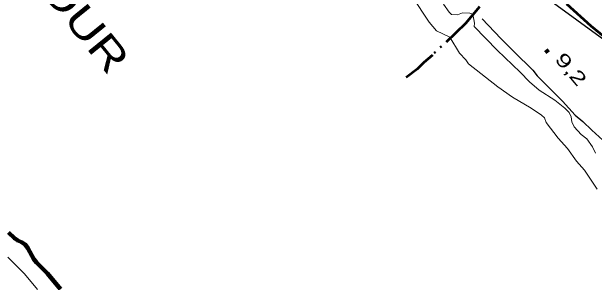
# Model space of a CAD drawing. Extents: x 386081 to 389416, y 5130568 to 5134082.
# Drawn here: x 387129.4 to 387258.8, y 5133463.9 to 5133524 of the extents above; entities that cross this region are included whole.
import ezdxf

# ---------------------------------------------------------------- set-up
doc = ezdxf.new("R2010")
doc.units = 0
doc.header["$LTSCALE"] = 1.2
doc.linetypes.add('DASH_DOUBLE_DOT', pattern=[9.2, 5, -1.2, 0.3, -1.2, 0.3, -1.2])
doc.linetypes.add('DOT_DASHED', pattern=[7.7, 5, -1.2, 0.3, -1.2])
for name, color, linetype, lineweight in [('1', 7, 'Continuous', 53), ('2', 7, 'Continuous', 13), ('3', 7, 'Continuous', 140), ('36', 7, 'Continuous', 13), ('4', 7, 'DASH_DOUBLE_DOT', 53), ('41', 7, 'DOT_DASHED', 25)]:
    doc.layers.add(name, color=color, linetype=linetype, lineweight=lineweight)

msp = doc.modelspace()

# ---------------------------------------------------------------- linework, layer by layer
at = {"layer": '1'}
msp.add_lwpolyline([(387252.59, 5133525.68), (387258.01, 5133520.79), (387269.97, 5133511.03)], dxfattribs=at)
at = {"layer": '2'}
for points in [[(387247.04, 5133500.95), (387244.73, 5133502.54), (387240.56, 5133504.95), (387237.34, 5133507.25), (387230.82, 5133512.34), (387230.22, 5133513.26), (387228.86, 5133514.71), (387226.66, 5133518.3), (387223.7, 5133519.7), (387222.13, 5133521.63), (387218.32, 5133527.37), (387216.87, 5133528.97), (387214.62, 5133531.96), (387186, 5133562.76), (387177.12, 5133572.87), (387176.39, 5133574.17), (387175.84, 5133576.32), (387174.18, 5133577.17), (387172.83, 5133578.34), (387149.2, 5133606.61), (387147.02, 5133608.63), (387143.62, 5133611.34), (387135.25, 5133617.53)], [(387259.04, 5133492.51), (387258.34, 5133493.96), (387257.09, 5133495.7), (387255.85, 5133496.66), (387254.29, 5133498.36), (387253.8, 5133499.48), (387253.65, 5133500.63), (387253.14, 5133501.59), (387252.22, 5133502.51), (387249.97, 5133504.28), (387246.52, 5133506.51), (387244.34, 5133508.37), (387242.27, 5133510.55), (387237.2, 5133515.38), (387232.11, 5133520.69), (387232.15, 5133521.42), (387231.76, 5133523.38), (387231.13, 5133523.61), (387229.52, 5133523.67), (387228.4, 5133523.26), (387227.07, 5133523.3), (387226.55, 5133523.83), (387225.28, 5133525.59)], [(387259.41, 5133484.54), (387256.58, 5133488.75), (387254.79, 5133490.78), (387252.79, 5133493.54), (387250.72, 5133495.86), (387248.08, 5133499.33), (387247.69, 5133500.37), (387247.04, 5133500.95)], [(387135.18, 5133462.24), (387132.3, 5133465.72), (387128.56, 5133469.44)]]:
    msp.add_lwpolyline(points, dxfattribs=at)
at = {"layer": '3'}
msp.add_line((387247.99, 5133515.51), (387248.5, 5133514.9), dxfattribs=at)
at = {"layer": '36', "lineweight": 25}
msp.add_lwpolyline([(386956.44, 5133696.98), (387053.39, 5133680.44), (387109.3, 5133679.9), (387161.69, 5133661.29), (387192.26, 5133607.05), (387209.76, 5133575.51), (387236.89, 5133535.3), (387279.65, 5133504.07), (387318.52, 5133489.13), (387358.72, 5133484.99)], dxfattribs=at)
at = {"layer": '4'}
msp.add_lwpolyline([(387239.5, 5133533.86), (387233.25, 5133525.05), (387230.2, 5133521.34), (387222.82, 5133514.33), (387220.9, 5133512.64), (387219.47, 5133511.21), (387216.96, 5133509.35)], dxfattribs=at)
at = {"layer": '4', "linetype": 'Continuous', "lineweight": 90}
msp.add_lwpolyline([(387140.31, 5133462.32), (387137.42, 5133465.81), (387134.97, 5133468.25), (387134.35, 5133468.99), (387133, 5133471.44), (387132.45, 5133472.23), (387131.65, 5133472.78), (387130.79, 5133473.14), (387130.05, 5133473.63), (387128.76, 5133474.91)], dxfattribs=at)
at = {"layer": '41'}
msp.add_lwpolyline([(387233.86, 5133522.36), (387238.01, 5133517.99), (387240.69, 5133515.31), (387242.28, 5133513.73), (387243.74, 5133512.27), (387245.09, 5133510.94), (387246.06, 5133509.72), (387248.18, 5133507.57), (387249.89, 5133505.87), (387251.72, 5133504.05), (387254.53, 5133501.01), (387256.23, 5133499.55), (387258.19, 5133497.61), (387260.63, 5133495.42)], dxfattribs=at)

# ---------------------------------------------------------------- texts
at = {"layer": '3', "width": 1.45}
msp.add_text('9,2    ', height=3, rotation=310.294, dxfattribs=at).set_placement((387249.82, 5133513.29))
at = {"layer": '4', "width": 1.3}
msp.add_text('BÉCANCOUR', height=6.5, rotation=309, dxfattribs=at).set_placement((387105.54, 5133565.71))

doc.saveas('drawing.dxf')
